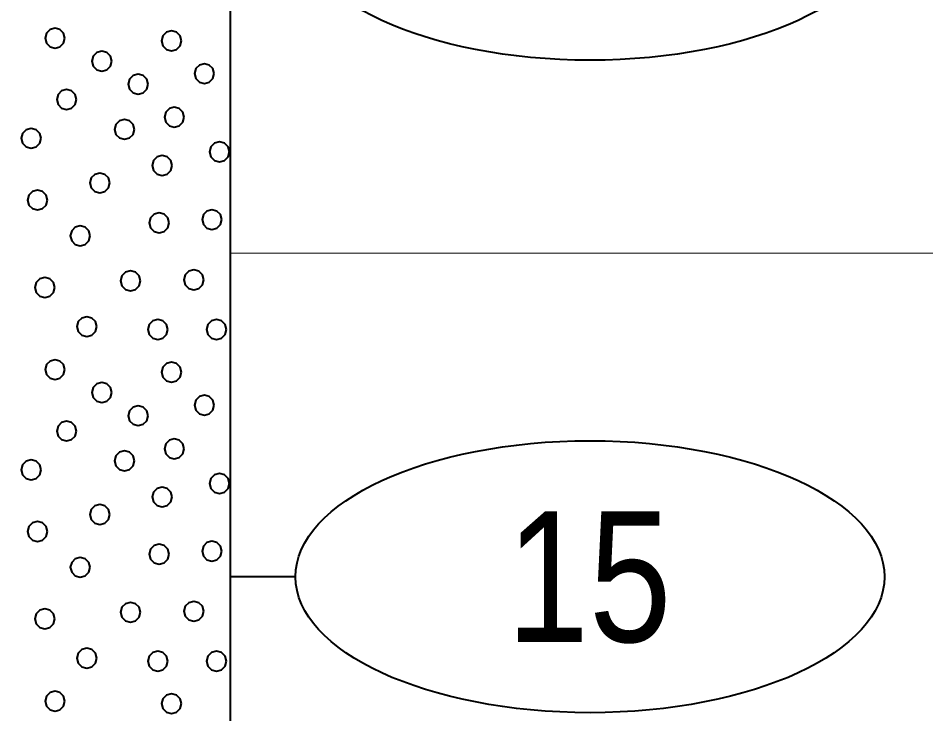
# Model space of a CAD drawing. Extents: x -582 to 653, y -817 to -3.
# Drawn here: x 28.4 to 35.36, y -497.66 to -492.33 of the extents above; entities that cross this region are included whole.
import ezdxf
from ezdxf.enums import TextEntityAlignment as Align

# ---------------------------------------------------------------- set-up
doc = ezdxf.new("R2010")
doc.units = 0
doc.header["$LTSCALE"] = 0.4
doc.layers.add('27', color=7, linetype='Continuous', lineweight=40)
doc.layers.add('7', color=7, linetype='Continuous', lineweight=13)

msp = doc.modelspace()

# ---------------------------------------------------------------- linework, layer by layer
at = {"layer": '27'}
msp.add_line((30.5287, -496.6128), (30.0287, -496.6128), dxfattribs=at)
for points in [[(27.5287, -487.2128), (30.0287, -487.2128), (30.0287, -513.7128), (27.5287, -513.7128)], [(28.7616, -492.4859), (28.7513, -492.4478), (28.7235, -492.4199), (28.6854, -492.4097), (28.6473, -492.4199), (28.6194, -492.4478), (28.6092, -492.4859), (28.6194, -492.524), (28.6473, -492.5519), (28.6854, -492.5621), (28.7235, -492.5519), (28.7513, -492.524)], [(29.6552, -492.5055), (29.645, -492.4674), (29.6171, -492.4395), (29.579, -492.4293), (29.5409, -492.4395), (29.513, -492.4674), (29.5028, -492.5055), (29.513, -492.5436), (29.5409, -492.5715), (29.579, -492.5817), (29.6171, -492.5715), (29.645, -492.5436)], [(29.1206, -492.6617), (29.1104, -492.6236), (29.0825, -492.5957), (29.0444, -492.5855), (29.0063, -492.5957), (28.9784, -492.6236), (28.9682, -492.6617), (28.9784, -492.6998), (29.0063, -492.7277), (29.0444, -492.7379), (29.0825, -492.7277), (29.1104, -492.6998)], [(29.9061, -492.7576), (29.8959, -492.7195), (29.868, -492.6916), (29.8299, -492.6814), (29.7918, -492.6916), (29.7639, -492.7195), (29.7537, -492.7576), (29.7639, -492.7957), (29.7918, -492.8236), (29.8299, -492.8338), (29.868, -492.8236), (29.8959, -492.7957)], [(29.3988, -492.839), (29.3886, -492.8009), (29.3607, -492.773), (29.3226, -492.7628), (29.2845, -492.773), (29.2566, -492.8009), (29.2464, -492.839), (29.2566, -492.8771), (29.2845, -492.905), (29.3226, -492.9152), (29.3607, -492.905), (29.3886, -492.8771)], [(28.8505, -492.9565), (28.8403, -492.9184), (28.8124, -492.8905), (28.7743, -492.8803), (28.7362, -492.8905), (28.7083, -492.9184), (28.6981, -492.9565), (28.7083, -492.9946), (28.7362, -493.0225), (28.7743, -493.0327), (28.8124, -493.0225), (28.8403, -492.9946)], [(29.676, -493.092), (29.6658, -493.0539), (29.6379, -493.026), (29.5998, -493.0158), (29.5617, -493.026), (29.5338, -493.0539), (29.5236, -493.092), (29.5338, -493.1301), (29.5617, -493.158), (29.5998, -493.1682), (29.6379, -493.158), (29.6658, -493.1301)], [(29.2946, -493.1848), (29.2844, -493.1467), (29.2565, -493.1188), (29.2184, -493.1086), (29.1803, -493.1188), (29.1524, -493.1467), (29.1422, -493.1848), (29.1524, -493.2229), (29.1803, -493.2508), (29.2184, -493.261), (29.2565, -493.2508), (29.2844, -493.2229)], [(28.5789, -493.2534), (28.5686, -493.2153), (28.5408, -493.1874), (28.5027, -493.1772), (28.4646, -493.1874), (28.4367, -493.2153), (28.4265, -493.2534), (28.4367, -493.2915), (28.4646, -493.3194), (28.5027, -493.3296), (28.5408, -493.3194), (28.5686, -493.2915)], [(30.0217, -493.3577), (30.0115, -493.3196), (29.9836, -493.2917), (29.9455, -493.2815), (29.9074, -493.2917), (29.8796, -493.3196), (29.8693, -493.3577), (29.8796, -493.3958), (29.9074, -493.4237), (29.9455, -493.4339), (29.9836, -493.4237), (30.0115, -493.3958)], [(29.5832, -493.4619), (29.5729, -493.4238), (29.5451, -493.3959), (29.507, -493.3857), (29.4689, -493.3959), (29.441, -493.4238), (29.4308, -493.4619), (29.441, -493.5), (29.4689, -493.5279), (29.507, -493.5381), (29.5451, -493.5279), (29.5729, -493.5)], [(29.1052, -493.5954), (29.095, -493.5573), (29.0671, -493.5294), (29.029, -493.5192), (28.9909, -493.5294), (28.963, -493.5573), (28.9528, -493.5954), (28.963, -493.6335), (28.9909, -493.6614), (29.029, -493.6716), (29.0671, -493.6614), (29.095, -493.6335)], [(28.6272, -493.7263), (28.617, -493.6882), (28.5891, -493.6603), (28.551, -493.6501), (28.5129, -493.6603), (28.485, -493.6882), (28.4748, -493.7263), (28.485, -493.7644), (28.5129, -493.7923), (28.551, -493.8025), (28.5891, -493.7923), (28.617, -493.7644)], [(29.5603, -493.9005), (29.5501, -493.8624), (29.5222, -493.8345), (29.4841, -493.8243), (29.446, -493.8345), (29.4181, -493.8624), (29.4079, -493.9005), (29.4181, -493.9386), (29.446, -493.9665), (29.4841, -493.9767), (29.5222, -493.9665), (29.5501, -493.9386)], [(29.9645, -493.8763), (29.9543, -493.8382), (29.9264, -493.8104), (29.8883, -493.8001), (29.8502, -493.8104), (29.8223, -493.8382), (29.8121, -493.8763), (29.8223, -493.9144), (29.8502, -493.9423), (29.8883, -493.9525), (29.9264, -493.9423), (29.9543, -493.9144)], [(28.9551, -494.0009), (28.9449, -493.9628), (28.917, -493.9349), (28.8789, -493.9247), (28.8408, -493.9349), (28.813, -493.9628), (28.8027, -494.0009), (28.813, -494.039), (28.8408, -494.0669), (28.8789, -494.0771), (28.917, -494.0669), (28.9449, -494.039)], [(29.3403, -494.3454), (29.3301, -494.3073), (29.3022, -494.2794), (29.2641, -494.2692), (29.226, -494.2794), (29.1982, -494.3073), (29.1879, -494.3454), (29.1982, -494.3835), (29.226, -494.4114), (29.2641, -494.4216), (29.3022, -494.4114), (29.3301, -494.3835)], [(29.826, -494.3378), (29.8158, -494.2997), (29.7879, -494.2718), (29.7498, -494.2616), (29.7117, -494.2718), (29.6838, -494.2997), (29.6736, -494.3378), (29.6838, -494.3759), (29.7117, -494.4038), (29.7498, -494.414), (29.7879, -494.4038), (29.8158, -494.3759)], [(28.6831, -494.3963), (28.6729, -494.3582), (28.645, -494.3303), (28.6069, -494.3201), (28.5688, -494.3303), (28.5409, -494.3582), (28.5307, -494.3963), (28.5409, -494.4344), (28.5688, -494.4623), (28.6069, -494.4725), (28.645, -494.4623), (28.6729, -494.4344)], [(29.006, -494.6963), (28.9958, -494.6582), (28.9679, -494.6303), (28.9298, -494.6201), (28.8917, -494.6303), (28.8638, -494.6582), (28.8536, -494.6963), (28.8638, -494.7344), (28.8917, -494.7623), (28.9298, -494.7725), (28.9679, -494.7623), (28.9958, -494.7344)], [(29.5488, -494.7192), (29.5386, -494.6811), (29.5107, -494.6532), (29.4726, -494.643), (29.4345, -494.6532), (29.4066, -494.6811), (29.3964, -494.7192), (29.4066, -494.7573), (29.4345, -494.7852), (29.4726, -494.7954), (29.5107, -494.7852), (29.5386, -494.7573)], [(29.9989, -494.7192), (29.9887, -494.6811), (29.9608, -494.6532), (29.9227, -494.643), (29.8846, -494.6532), (29.8567, -494.6811), (29.8465, -494.7192), (29.8567, -494.7573), (29.8846, -494.7852), (29.9227, -494.7954), (29.9608, -494.7852), (29.9887, -494.7573)], [(28.7616, -495.0259), (28.7513, -494.9878), (28.7235, -494.9599), (28.6854, -494.9497), (28.6473, -494.9599), (28.6194, -494.9878), (28.6092, -495.0259), (28.6194, -495.064), (28.6473, -495.0919), (28.6854, -495.1021), (28.7235, -495.0919), (28.7513, -495.064)], [(29.6552, -495.0455), (29.645, -495.0074), (29.6171, -494.9795), (29.579, -494.9693), (29.5409, -494.9795), (29.513, -495.0074), (29.5028, -495.0455), (29.513, -495.0836), (29.5409, -495.1115), (29.579, -495.1217), (29.6171, -495.1115), (29.645, -495.0836)], [(29.1206, -495.2017), (29.1104, -495.1636), (29.0825, -495.1357), (29.0444, -495.1255), (29.0063, -495.1357), (28.9784, -495.1636), (28.9682, -495.2017), (28.9784, -495.2398), (29.0063, -495.2677), (29.0444, -495.2779), (29.0825, -495.2677), (29.1104, -495.2398)], [(29.9061, -495.2976), (29.8959, -495.2595), (29.868, -495.2316), (29.8299, -495.2214), (29.7918, -495.2316), (29.7639, -495.2595), (29.7537, -495.2976), (29.7639, -495.3357), (29.7918, -495.3636), (29.8299, -495.3738), (29.868, -495.3636), (29.8959, -495.3357)], [(29.3988, -495.379), (29.3886, -495.3409), (29.3607, -495.313), (29.3226, -495.3028), (29.2845, -495.313), (29.2566, -495.3409), (29.2464, -495.379), (29.2566, -495.4171), (29.2845, -495.445), (29.3226, -495.4552), (29.3607, -495.445), (29.3886, -495.4171)], [(28.8505, -495.4965), (28.8403, -495.4584), (28.8124, -495.4305), (28.7743, -495.4203), (28.7362, -495.4305), (28.7083, -495.4584), (28.6981, -495.4965), (28.7083, -495.5346), (28.7362, -495.5625), (28.7743, -495.5727), (28.8124, -495.5625), (28.8403, -495.5346)], [(29.676, -495.632), (29.6658, -495.5939), (29.6379, -495.566), (29.5998, -495.5558), (29.5617, -495.566), (29.5338, -495.5939), (29.5236, -495.632), (29.5338, -495.6701), (29.5617, -495.698), (29.5998, -495.7082), (29.6379, -495.698), (29.6658, -495.6701)], [(29.2946, -495.7248), (29.2844, -495.6867), (29.2565, -495.6588), (29.2184, -495.6486), (29.1803, -495.6588), (29.1524, -495.6867), (29.1422, -495.7248), (29.1524, -495.7629), (29.1803, -495.7908), (29.2184, -495.801), (29.2565, -495.7908), (29.2844, -495.7629)], [(28.5789, -495.7934), (28.5686, -495.7553), (28.5408, -495.7274), (28.5027, -495.7172), (28.4646, -495.7274), (28.4367, -495.7553), (28.4265, -495.7934), (28.4367, -495.8315), (28.4646, -495.8594), (28.5027, -495.8696), (28.5408, -495.8594), (28.5686, -495.8315)], [(30.0217, -495.8977), (30.0115, -495.8596), (29.9836, -495.8317), (29.9455, -495.8215), (29.9074, -495.8317), (29.8796, -495.8596), (29.8693, -495.8977), (29.8796, -495.9358), (29.9074, -495.9637), (29.9455, -495.9739), (29.9836, -495.9637), (30.0115, -495.9358)], [(29.5832, -496.0019), (29.5729, -495.9638), (29.5451, -495.9359), (29.507, -495.9257), (29.4689, -495.9359), (29.441, -495.9638), (29.4308, -496.0019), (29.441, -496.04), (29.4689, -496.0679), (29.507, -496.0781), (29.5451, -496.0679), (29.5729, -496.04)], [(29.1052, -496.1354), (29.095, -496.0973), (29.0671, -496.0694), (29.029, -496.0592), (28.9909, -496.0694), (28.963, -496.0973), (28.9528, -496.1354), (28.963, -496.1735), (28.9909, -496.2014), (29.029, -496.2116), (29.0671, -496.2014), (29.095, -496.1735)], [(28.6272, -496.2663), (28.617, -496.2282), (28.5891, -496.2003), (28.551, -496.1901), (28.5129, -496.2003), (28.485, -496.2282), (28.4748, -496.2663), (28.485, -496.3044), (28.5129, -496.3323), (28.551, -496.3425), (28.5891, -496.3323), (28.617, -496.3044)], [(29.9645, -496.4163), (29.9543, -496.3782), (29.9264, -496.3504), (29.8883, -496.3401), (29.8502, -496.3504), (29.8223, -496.3782), (29.8121, -496.4163), (29.8223, -496.4544), (29.8502, -496.4823), (29.8883, -496.4925), (29.9264, -496.4823), (29.9543, -496.4544)], [(29.5603, -496.4405), (29.5501, -496.4024), (29.5222, -496.3745), (29.4841, -496.3643), (29.446, -496.3745), (29.4181, -496.4024), (29.4079, -496.4405), (29.4181, -496.4786), (29.446, -496.5065), (29.4841, -496.5167), (29.5222, -496.5065), (29.5501, -496.4786)], [(28.9551, -496.5409), (28.9449, -496.5028), (28.917, -496.4749), (28.8789, -496.4647), (28.8408, -496.4749), (28.813, -496.5028), (28.8027, -496.5409), (28.813, -496.579), (28.8408, -496.6069), (28.8789, -496.6171), (28.917, -496.6069), (28.9449, -496.579)], [(29.3403, -496.8854), (29.3301, -496.8473), (29.3022, -496.8194), (29.2641, -496.8092), (29.226, -496.8194), (29.1982, -496.8473), (29.1879, -496.8854), (29.1982, -496.9235), (29.226, -496.9514), (29.2641, -496.9616), (29.3022, -496.9514), (29.3301, -496.9235)], [(29.826, -496.8778), (29.8158, -496.8397), (29.7879, -496.8118), (29.7498, -496.8016), (29.7117, -496.8118), (29.6838, -496.8397), (29.6736, -496.8778), (29.6838, -496.9159), (29.7117, -496.9438), (29.7498, -496.954), (29.7879, -496.9438), (29.8158, -496.9159)], [(28.6831, -496.9363), (28.6729, -496.8982), (28.645, -496.8703), (28.6069, -496.8601), (28.5688, -496.8703), (28.5409, -496.8982), (28.5307, -496.9363), (28.5409, -496.9744), (28.5688, -497.0023), (28.6069, -497.0125), (28.645, -497.0023), (28.6729, -496.9744)], [(29.006, -497.2363), (28.9958, -497.1982), (28.9679, -497.1703), (28.9298, -497.1601), (28.8917, -497.1703), (28.8638, -497.1982), (28.8536, -497.2363), (28.8638, -497.2744), (28.8917, -497.3023), (28.9298, -497.3125), (28.9679, -497.3023), (28.9958, -497.2744)], [(29.5488, -497.2592), (29.5386, -497.2211), (29.5107, -497.1932), (29.4726, -497.183), (29.4345, -497.1932), (29.4066, -497.2211), (29.3964, -497.2592), (29.4066, -497.2973), (29.4345, -497.3252), (29.4726, -497.3354), (29.5107, -497.3252), (29.5386, -497.2973)], [(29.9989, -497.2592), (29.9887, -497.2211), (29.9608, -497.1932), (29.9227, -497.183), (29.8846, -497.1932), (29.8567, -497.2211), (29.8465, -497.2592), (29.8567, -497.2973), (29.8846, -497.3252), (29.9227, -497.3354), (29.9608, -497.3252), (29.9887, -497.2973)], [(28.7616, -497.5659), (28.7513, -497.5278), (28.7235, -497.4999), (28.6854, -497.4897), (28.6473, -497.4999), (28.6194, -497.5278), (28.6092, -497.5659), (28.6194, -497.604), (28.6473, -497.6319), (28.6854, -497.6421), (28.7235, -497.6319), (28.7513, -497.604)], [(29.6552, -497.5855), (29.645, -497.5474), (29.6171, -497.5195), (29.579, -497.5093), (29.5409, -497.5195), (29.513, -497.5474), (29.5028, -497.5855), (29.513, -497.6236), (29.5409, -497.6515), (29.579, -497.6617), (29.6171, -497.6515), (29.645, -497.6236)]]:
    msp.add_lwpolyline(points, close=True, dxfattribs=at)
for centre in [(32.786, -491.6128), (32.7861, -496.6128)]:
    msp.add_ellipse(centre, major_axis=(2.2574, 0), ratio=0.461538, dxfattribs=at)
at = {"layer": '7'}
msp.add_line((30.0287, -494.1328), (67.308, -494.1328), dxfattribs=at)

# ---------------------------------------------------------------- texts
at = {"layer": '27', "width": 0.85}
msp.add_text('15', height=1, dxfattribs=at).set_placement((32.7786, -497.1127), align=Align.CENTER)

doc.saveas('drawing.dxf')
